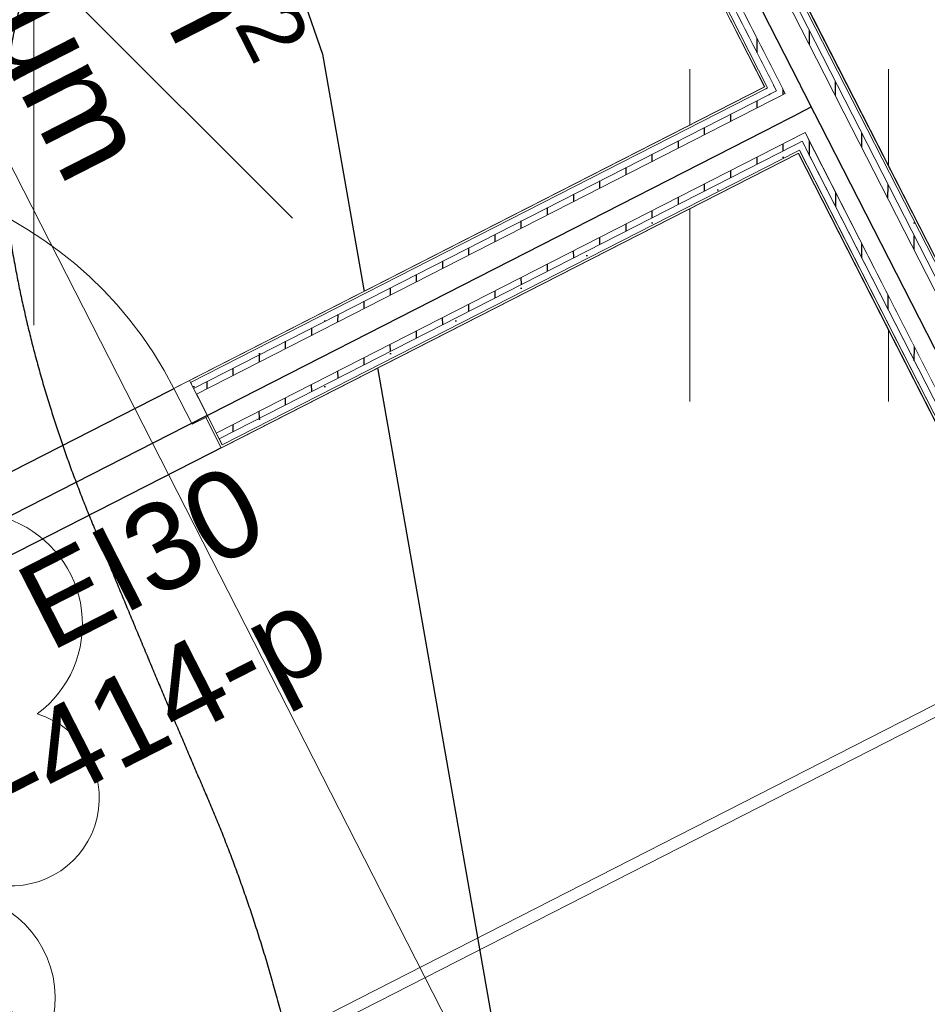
# Model space of a CAD drawing. Header units: metres. Extents: x 538891 to 1080079, y 6588829 to 13178720.
# Tile 663 of 1056: x 539891.15 to 539893.23, y 6589215.23 to 6589217.49. Entities that reach past the tile are written whole.
import ezdxf

# ---------------------------------------------------------------- set-up
doc = ezdxf.new("R2010")
doc.units = ezdxf.units.M
doc.header["$LTSCALE"] = 0.4
for name, pattern in [('DASHED', [52.916667, 26.458333, -26.458333]), ('Hidden Line', [48.902778, 35.277778, -13.625]), ('TEERADA', [11.25, 8.75, -2.5]), ('Triple Dashed', [92.604163, 66.145831, -26.458332])]:
    doc.linetypes.add(name, pattern=pattern)
for name, color, linetype in [('AR', 7, 'Continuous'), ('DENDRO', 7, 'Continuous'), ('GEO', 7, 'Continuous'), ('KINO_GRID', 7, 'Continuous'), ('KINO_TAIMESTIK', 7, 'Continuous')]:
    doc.layers.add(name, color=color, linetype=linetype)
doc.styles.add('Arial', font='arial.ttf')
pattern_1 = [(0, (0, 0), (0, 0.075), [1e-05, -0.07499])]
pattern_2 = [(90, (0, 0), (-0.06, 0), [])]

# ---------------------------------------------------------------- blocks, each defined once
blk = doc.blocks.new('LEHTP2')
at = {"color": 252, "linetype": 'Continuous', "lineweight": 9, "true_color": 0x888888}
for p, q in [((-0.17, 1.98), (-0.2, 2.05)), ((0.2, 1.97), (0.23, 2.05)), ((-1.23, 1.56), (-1.26, 1.64)), ((1.25, 1.54), (1.28, 1.62)), ((-0.88, 0.67), (0.01, 1.02)), ((0.01, 1.02), (0.89, 0.66)), ((0, 0), (-0.35, 0.88)), ((0, 0), (0.36, 0.88)), ((0.76, 0), (0, 0))]:
    blk.add_line(p, q, dxfattribs=at)
at = {"color": 252, "linetype": 'Continuous', "lineweight": 9, "true_color": 0x888888, "flags": 128}
blk.add_lwpolyline([(0.01, 2.01), (-0.03, 1.86), (-0.03, 1.82), (-0.01, 1.76), (0.03, 1.69), (0.04, 1.65), (0.01, 1.58), (-0.04, 1.48), (-0.05, 1.43), (-0.04, 1.4), (-0.02, 1.34), (0.05, 1.22), (0.06, 1.18), (0.05, 1.14), (0.02, 1.07), (0.01, 1.02)], dxfattribs=at)
at = {"color": 252, "linetype": 'Continuous', "lineweight": 9, "true_color": 0x888888}
for centre, radius, start, end in [((-1.1142, 2.8284), 0.5116, 350.4856, 111.5002), ((-1.1142, 2.8284), 0.5116, 111.5027, 232.5173), ((1.1577, 2.8109), 0.5116, 67.6168, 188.6314), ((1.1577, 2.8109), 0.5116, 306.5997, 67.6143), ((-0.4286, 2.3838), 0.4031, 305.1345, 116.705), ((0.4652, 2.3769), 0.4031, 62.412, 233.9825), ((-1.3124, 2.0356), 0.4031, 106.2979, 277.8684), ((1.3437, 2.0152), 0.4031, 261.2486, 72.8191), ((0.008, 1.5348), 0.475, 66.7655, 111.5015), ((-1.0526, 1.1169), 0.475, 111.5014, 291.5004), ((1.0697, 1.1006), 0.475, 247.6166, 67.6155)]:
    blk.add_arc(centre, radius, start, end, dxfattribs=at)
blk = doc.blocks.new('HEIN')
at = {"color": 7, "linetype": 'Continuous', "lineweight": 9}
for p, q in [((-0.4551, 0.7611), (-0.4551, -0.7611)), ((0.4551, 0.7611), (0.4551, -0.7611))]:
    blk.add_line(p, q, dxfattribs=at)

msp = doc.modelspace()

# ---------------------------------------------------------------- linework, layer by layer
at = {"layer": 'AR', "color": 250, "linetype": 'Continuous', "lineweight": 9, "true_color": 0x333333, "flags": 128}
msp.add_lwpolyline([(539893.5949, 6589194.9504), (539899.8386, 6589198.1372), (539891.2747, 6589214.9149), (539896.4144, 6589217.5383), (539894.0855, 6589222.1013), (539894.4239, 6589222.274), (539910.3228, 6589230.3888)], dxfattribs=at)
msp.add_lwpolyline([(539893.5949, 6589194.9504), (539899.8386, 6589198.1372), (539891.2747, 6589214.9149), (539896.4144, 6589217.5383), (539894.0855, 6589222.1013), (539894.4239, 6589222.274), (539910.3228, 6589230.3888)], dxfattribs=at)
msp.add_lwpolyline([(539893.5949, 6589194.9504), (539899.8386, 6589198.1372), (539891.2747, 6589214.9149), (539896.4144, 6589217.5383), (539894.0855, 6589222.1013), (539894.4239, 6589222.274), (539910.3228, 6589230.3888)], dxfattribs=at)
msp.add_lwpolyline([(539893.5949, 6589194.9504), (539899.8386, 6589198.1372), (539891.2747, 6589214.9149), (539896.4144, 6589217.5383), (539894.0855, 6589222.1013), (539894.4239, 6589222.274), (539910.3228, 6589230.3888)], dxfattribs=at)
msp.add_lwpolyline([(539893.5949, 6589194.9504), (539899.8386, 6589198.1372), (539891.2747, 6589214.9149), (539896.4144, 6589217.5383), (539894.0855, 6589222.1013), (539894.4239, 6589222.274), (539910.3228, 6589230.3888)], dxfattribs=at)
msp.add_lwpolyline([(539893.5949, 6589194.9504), (539899.8386, 6589198.1372), (539891.2747, 6589214.9149), (539896.4144, 6589217.5383), (539894.0855, 6589222.1013), (539894.4239, 6589222.274), (539910.3228, 6589230.3888)], dxfattribs=at)
at = {"layer": 'AR', "color": 253, "linetype": 'Continuous', "lineweight": 25, "true_color": 0xacaca6, "flags": 128}
for points in [[(539894.4417, 6589222.2424), (539891.3497, 6589220.6642), (539893.5455, 6589216.3622), (539896.6375, 6589217.9404)], [(539890.6309, 6589216.1994), (539892.8576, 6589217.3359), (539891.1983, 6589220.587), (539888.9716, 6589219.4504)], [(539892.3493, 6589212.8326), (539894.576, 6589213.9691), (539892.9349, 6589217.1845), (539890.7082, 6589216.048)]]:
    msp.add_lwpolyline(points, close=True, dxfattribs=at)
at = {"layer": 'AR', "color": 7, "linetype": 'Continuous', "lineweight": 9, "flags": 128}
for points in [[(539894.4417, 6589222.2424), (539891.3497, 6589220.6642), (539893.5455, 6589216.3622), (539896.6375, 6589217.9404)], [(539890.6309, 6589216.1994), (539892.8576, 6589217.3359), (539891.1983, 6589220.587), (539888.9716, 6589219.4504)], [(539892.3493, 6589212.8326), (539894.576, 6589213.9691), (539892.9349, 6589217.1845), (539890.7082, 6589216.048)]]:
    msp.add_lwpolyline(points, close=True, dxfattribs=at)
at = {"layer": 'AR', "color": 7, "linetype": 'Hidden Line', "lineweight": 9, "flags": 128}
msp.add_lwpolyline([(539891.2871, 6589214.8918), (539896.4264, 6589217.5149), (539894.0974, 6589222.0779), (539893.6342, 6589221.8415), (539888.9581, 6589219.4548)], close=True, dxfattribs=at)
at = {"layer": 'AR', "color": 7, "linetype": 'Continuous', "lineweight": 9}
msp.add_arc((539890.6849, 6589216.227), 0.92, 27.0398, 117.0398, dxfattribs=at)
at = {"layer": 'AR', "color": 254, "linetype": 'Continuous', "true_color": 0xe8e8e8}
msp.add_solid([(539891.905, 6589212.5946), (539890.1491, 6589216.0347), (539891.8889, 6589212.5864), (539890.1331, 6589216.0265)], dxfattribs=at)
at = {"layer": 'DENDRO', "color": 30, "linetype": 'Continuous', "lineweight": 25, "true_color": 0xff7f00}
msp.add_open_spline([(539885.6577, 6589211.3673), (539885.9587, 6589211.5998), (539887.0879, 6589212.0198), (539888.605, 6589212.4885), (539889.9731, 6589213.0137), (539891.3102, 6589213.7672), (539891.8744, 6589214.6436), (539891.7177, 6589215.3903), (539891.4434, 6589216.0274), (539891.1774, 6589216.6797), (539891.0775, 6589217.3225), (539891.2898, 6589217.9325), (539891.6083, 6589218.5323), (539891.7489, 6589219.1569), (539891.5335, 6589219.8105), (539891.0707, 6589220.4069), (539890.4607, 6589220.8621), (539889.8044, 6589221.0935), (539889.0576, 6589220.9883), (539888.3106, 6589220.2982), (539887.7505, 6589219.5517), (539887.208, 6589218.8186), (539886.4783, 6589217.8358), (539885.4818, 6589216.498), (539884.1518, 6589214.7322), (539882.6558, 6589212.7955), (539881.0985, 6589210.8481), (539879.0649, 6589208.3801), (539876.0944, 6589204.886), (539872.6307, 6589200.8975), (539869.6701, 6589197.4329), (539867.6909, 6589194.8749), (539866.2109, 6589192.7521), (539865.0379, 6589190.7976), (539864.2551, 6589189.3549), (539863.5464, 6589188.2627), (539862.6538, 6589187.3122), (539861.4517, 6589186.5971), (539860.1198, 6589186.0356), (539858.997, 6589185.454), (539858.4285, 6589184.6792), (539858.4518, 6589183.6679), (539858.8723, 6589182.475), (539859.5272, 6589181.142), (539860.2483, 6589179.7128), (539860.8674, 6589178.2304), (539861.2217, 6589176.7401), (539861.5753, 6589175.4365), (539862.2064, 6589174.6663), (539862.9609, 6589174.3966), (539863.6348, 6589174.2423), (539864.2806, 6589174.0573), (539864.918, 6589173.6609), (539865.3683, 6589172.6788), (539865.5592, 6589171.2345), (539865.7765, 6589169.7978), (539866.3959, 6589168.7176), (539867.6352, 6589168.2256), (539869.0218, 6589168.0582), (539870.3261, 6589168.0626), (539871.5879, 6589168.2084), (539873.1231, 6589168.5133), (539875.2126, 6589169.1649), (539877.5723, 6589170.1954), (539879.6716, 6589171.2913), (539881.2245, 6589172.1487), (539882.79, 6589173.0592), (539884.4462, 6589174.3385), (539885.3593, 6589175.663), (539885.8205, 6589177.2138), (539885.4269, 6589179.8588), (539884.1912, 6589182.7006), (539883.1434, 6589184.6065), (539882.0985, 6589186.3358), (539880.8619, 6589188.3679), (539880.4198, 6589189.9251), (539880.7902, 6589190.8015), (539881.5494, 6589191.3893), (539882.7447, 6589191.8227), (539884.1904, 6589191.9845), (539885.7179, 6589191.7691), (539887.143, 6589191.0433), (539888.3782, 6589189.868), (539889.4666, 6589188.5674), (539890.4385, 6589187.4406), (539891.3271, 6589186.7864), (539892.1601, 6589186.9284), (539892.9946, 6589188.0441), (539894.0871, 6589188.8946), (539895.2642, 6589189.5714), (539896.3286, 6589190.275), (539897.0597, 6589191.2074), (539897.414, 6589192.4428), (539897.7325, 6589193.5782), (539898.1184, 6589194.323), (539898.5738, 6589194.8471), (539899.1059, 6589195.3196), (539899.5477, 6589195.7995), (539899.733, 6589196.3483), (539899.5719, 6589196.9795), (539899.1657, 6589197.5865), (539898.605, 6589198.071), (539897.9861, 6589198.3235), (539897.3447, 6589198.3805), (539896.687, 6589198.3497), (539895.8577, 6589198.3256), (539894.7078, 6589198.5446), (539893.448, 6589199.106), (539892.2827, 6589199.8894), (539891.2518, 6589200.8076), (539890.3935, 6589201.7751), (539889.5969, 6589202.9265), (539889.0297, 6589204.2093), (539888.6237, 6589205.3397), (539888.2438, 6589206.3255), (539887.7355, 6589207.4324), (539887.0067, 6589208.7104), (539886.0604, 6589210.1578), (539885.6663, 6589211.1102), (539885.6577, 6589211.3673)], degree=2, dxfattribs=at)
at = {"layer": 'DENDRO', "color": 82, "linetype": 'Continuous', "lineweight": 25, "true_color": 0x33cc00}
msp.add_open_spline([(539891.31, 6589220.3459), (539891.2767, 6589220.3495), (539891.2434, 6589220.3531), (539890.621, 6589220.4123), (539889.2131, 6589220.0595), (539888.0855, 6589219.1915), (539887.029, 6589217.9399), (539886.5192, 6589216.121), (539886.4278, 6589214.1912), (539887.2897, 6589212.0718), (539888.5836, 6589210.8468), (539889.6835, 6589210.4126), (539890.6136, 6589210.2678), (539891.9488, 6589210.4755), (539893.0814, 6589211.1729), (539894.1987, 6589212.2369), (539894.8838, 6589213.9464), (539895.0867, 6589215.1959), (539895.02, 6589216.4446), (539894.5287, 6589218.163), (539893.2865, 6589219.6129), (539891.9952, 6589220.2584), (539891.3765, 6589220.3387), (539891.3432, 6589220.3423), (539891.31, 6589220.3459)], degree=2, knots=[0, 0, 0, 0.002801, 0.002801, 0.055138, 0.107474, 0.15981, 0.212147, 0.264483, 0.31682, 0.369156, 0.421492, 0.473829, 0.526165, 0.578501, 0.630838, 0.683174, 0.735511, 0.787847, 0.840183, 0.89252, 0.944856, 0.997192, 0.997192, 1, 1, 1], dxfattribs=at)
at = {"layer": 'GEO', "color": 8, "linetype": 'TEERADA', "lineweight": 25, "true_color": 0x7d7d7d, "flags": 128}
msp.add_lwpolyline([(539889.381, 6589222.311), (539890.973, 6589219.909), (539891.845, 6589217.411), (539892.532, 6589213.492)], dxfattribs=at)
at = {"layer": 'KINO_GRID', "color": 254, "linetype": 'Continuous', "true_color": 0xe6e6e6}
for points in [[(539893.0573, 6589195.1787), (539893.1463, 6589195.2242), (539878.3297, 6589224.0337), (539878.4187, 6589224.0791)], [(539896.2415, 6589196.8039), (539896.3306, 6589196.8494), (539882.8141, 6589223.1115), (539882.9031, 6589223.157)]]:
    msp.add_solid(points, dxfattribs=at)
at = {"layer": 'KINO_TAIMESTIK', "color": 140, "linetype": 'Continuous', "lineweight": 18, "true_color": 0x00bfff}
for p, q in [((539891.1837, 6589216.7902), (539891.1837, 6589218.4648)), ((539890.5916, 6589218.2195), (539891.7757, 6589217.0355))]:
    msp.add_line(p, q, dxfattribs=at)

# ---------------------------------------------------------------- block references
at = {"layer": 'GEO', "color": 8, "true_color": 0x7d7d7d, "xscale": 0.5, "yscale": 0.5, "zscale": 0.5}
for name, p in [('HEIN', (539892.9138, 6589216.996)), ('LEHTP2', (539890.46, 6589214.7))]:
    msp.add_blockref(name, p, dxfattribs=at)

# ---------------------------------------------------------------- texts
at = {"layer": 'AR', "color": 7, "char_height": 0.22, "attachment_point": 1, "rotation": 297.0398, "line_spacing_factor": 1.004016, "style": 'Arial'}
for s, insert in [('Generaatoriruum', (539890.4036, 6589219.2717)), ('\\A1;9,1{\\H0.9851x; } m{\\H0.9851x;\\H0.6667x;\\S2 ^ ;}', (539891.382, 6589218.3054))]:
    msp.add_mtext(s, dxfattribs=dict(at, insert=insert))

# ---------------------------------------------------------------- next in the draw order: wipeouts: each hides what was drawn before it
at = {"color": 255, "linetype": 'Continuous', "lineweight": 5}
for points in [[(539892.8712, 6589217.3204), (539892.8643, 6589217.3338), (539892.8599, 6589217.3315), (539892.8667, 6589217.3181)], [(539891.9335, 6589212.6091), (539890.1776, 6589216.0492), (539890.1491, 6589216.0347), (539891.905, 6589212.5946)]]:
    msp.add_wipeout(points, dxfattribs=at).dxf.layer = 'AR'

# ---------------------------------------------------------------- next in the draw order: hatches: boundary and pattern name
at = {"layer": 'AR', "linetype": 'Continuous', "lineweight": 25, "true_color": 0x848484}
h = msp.add_hatch(dxfattribs=at)
h.set_pattern_fill('GYPSUM_0001', color=252, style=0, pattern_type=2)
h.set_pattern_definition(pattern_1)
h.paths.add_polyline_path([(539892.8712, 6589217.3204), (539892.8643, 6589217.3338), (539892.8599, 6589217.3315), (539892.8667, 6589217.3181)])

# ---------------------------------------------------------------- next in the draw order: wipeouts: each hides what was drawn before it
at = {"color": 255, "linetype": 'Continuous', "lineweight": 5}
msp.add_wipeout([(539890.1776, 6589216.0492), (539891.9335, 6589212.6091), (539891.962, 6589212.6237), (539890.2061, 6589216.0638)], dxfattribs=at).dxf.layer = 'AR'

# ---------------------------------------------------------------- next in the draw order: wipeouts: each hides what was drawn before it
for points in [[(539892.878, 6589217.307), (539892.8712, 6589217.3204), (539892.8667, 6589217.3181), (539892.8735, 6589217.3048)], [(539891.9887, 6589212.6373), (539890.2328, 6589216.0774), (539890.2061, 6589216.0638), (539891.962, 6589212.6237)]]:
    msp.add_wipeout(points, dxfattribs=at).dxf.layer = 'AR'

# ---------------------------------------------------------------- next in the draw order: hatches: boundary and pattern name
at = {"layer": 'AR', "linetype": 'Continuous', "lineweight": 25, "true_color": 0x848484}
h = msp.add_hatch(dxfattribs=at)
h.set_pattern_fill('PLYWOOD_0001', color=252, style=0, pattern_type=2)
h.set_pattern_definition(pattern_2)
h.paths.add_polyline_path([(539892.878, 6589217.307), (539892.8712, 6589217.3204), (539892.8667, 6589217.3181), (539892.8735, 6589217.3048)])

# ---------------------------------------------------------------- next in the draw order: wipeouts: each hides what was drawn before it
at = {"color": 255, "linetype": 'Continuous', "lineweight": 5}
msp.add_wipeout([(539892.1668, 6589212.7282), (539890.411, 6589216.1683), (539890.2328, 6589216.0774), (539891.9887, 6589212.6373)], dxfattribs=at).dxf.layer = 'AR'

# ---------------------------------------------------------------- next in the draw order: wipeouts: each hides what was drawn before it
for points in [[(539892.9234, 6589217.218), (539892.878, 6589217.307), (539892.8735, 6589217.3048), (539892.919, 6589217.2157)], [(539890.6993, 6589216.0434), (539892.345, 6589212.8191), (539892.3539, 6589212.8237), (539890.7082, 6589216.048)]]:
    msp.add_wipeout(points, dxfattribs=at).dxf.layer = 'AR'

# ---------------------------------------------------------------- next in the draw order: linework, layer by layer
at = {"layer": 'AR', "color": 252, "linetype": 'Continuous', "true_color": 0x848484}
msp.add_solid([(539892.1668, 6589212.7282), (539892.345, 6589212.8191), (539890.411, 6589216.1683), (539890.5891, 6589216.2593)], dxfattribs=at)

# ---------------------------------------------------------------- next in the draw order: texts
at = {"layer": 'AR', "color": 1, "true_color": 0xff0000, "char_height": 0.2, "attachment_point": 1, "rotation": 27.0398, "line_spacing_factor": 1.004016, "style": 'Arial'}
for s, insert in [('EI30', (539891.1289, 6589216.2188)), ('SU-414-p', (539890.7169, 6589215.6556))]:
    msp.add_mtext(s, dxfattribs=dict(at, insert=insert))

# ---------------------------------------------------------------- next in the draw order: wipeouts: each hides what was drawn before it
at = {"color": 255, "linetype": 'Continuous', "lineweight": 5}
for points in [[(539892.8913, 6589217.3138), (539892.8845, 6589217.3272), (539892.8712, 6589217.3204), (539892.878, 6589217.307)], [(539892.9303, 6589217.2046), (539892.9234, 6589217.218), (539892.919, 6589217.2157), (539892.9258, 6589217.2023)]]:
    msp.add_wipeout(points, dxfattribs=at).dxf.layer = 'AR'

# ---------------------------------------------------------------- next in the draw order: hatches: boundary and pattern name
at = {"layer": 'AR', "linetype": 'Continuous', "lineweight": 25, "true_color": 0x848484}
h = msp.add_hatch(dxfattribs=at)
h.set_pattern_fill('PLYWOOD_0001', color=252, style=0, pattern_type=2)
h.set_pattern_definition(pattern_2)
h.paths.add_polyline_path([(539892.8913, 6589217.3138), (539892.8845, 6589217.3272), (539892.8712, 6589217.3204), (539892.878, 6589217.307)])
h = msp.add_hatch(dxfattribs=at)
h.set_pattern_fill('PLYWOOD_0001', color=252, style=0, pattern_type=2)
h.set_pattern_definition(pattern_2)
h.paths.add_polyline_path([(539892.9303, 6589217.2046), (539892.9234, 6589217.218), (539892.919, 6589217.2157), (539892.9258, 6589217.2023)])

# ---------------------------------------------------------------- next in the draw order: wipeouts: each hides what was drawn before it
at = {"color": 255, "linetype": 'Continuous', "lineweight": 5}
for points in [[(539891.5422, 6589216.6589), (539892.8599, 6589217.3315), (539892.8576, 6589217.3359), (539891.5399, 6589216.6634)], [(539892.9368, 6589217.2248), (539892.8913, 6589217.3138), (539892.878, 6589217.307), (539892.9234, 6589217.218)], [(539892.9371, 6589217.1912), (539892.9303, 6589217.2046), (539892.9258, 6589217.2023), (539892.9326, 6589217.189)]]:
    msp.add_wipeout(points, dxfattribs=at).dxf.layer = 'AR'

# ---------------------------------------------------------------- next in the draw order: hatches: boundary and pattern name
at = {"layer": 'AR', "linetype": 'Continuous', "lineweight": 25, "true_color": 0x848484}
h = msp.add_hatch(dxfattribs=at)
h.set_pattern_fill('GYPSUM_0001', color=252, style=0, pattern_type=2)
h.set_pattern_definition(pattern_1)
h.paths.add_polyline_path([(539892.9371, 6589217.1912), (539892.9303, 6589217.2046), (539892.9258, 6589217.2023), (539892.9326, 6589217.189)])

# ---------------------------------------------------------------- next in the draw order: wipeouts: each hides what was drawn before it
at = {"color": 255, "linetype": 'Continuous', "lineweight": 5}
msp.add_wipeout([(539892.8667, 6589217.3181), (539892.8599, 6589217.3315), (539891.5422, 6589216.6589), (539891.549, 6589216.6456)], dxfattribs=at).dxf.layer = 'AR'

# ---------------------------------------------------------------- next in the draw order: hatches: boundary and pattern name
at = {"layer": 'AR', "linetype": 'Continuous', "lineweight": 25, "true_color": 0x848484}
h = msp.add_hatch(dxfattribs=at)
h.set_pattern_fill('GYPSUM_0001', color=252, style=0, pattern_type=2)
h.set_pattern_definition(pattern_1)
h.paths.add_polyline_path([(539892.8667, 6589217.3181), (539892.8599, 6589217.3315), (539891.5422, 6589216.6589), (539891.549, 6589216.6456)])

# ---------------------------------------------------------------- next in the draw order: linework, layer by layer
at = {"layer": 'AR', "color": 7, "linetype": 'Continuous', "lineweight": 9}
msp.add_line((539892.8643, 6589217.3338), (539892.8599, 6589217.3315), dxfattribs=at)

# ---------------------------------------------------------------- next in the draw order: wipeouts: each hides what was drawn before it
at = {"color": 255, "linetype": 'Continuous', "lineweight": 5}
msp.add_wipeout([(539892.9436, 6589217.2114), (539892.9368, 6589217.2248), (539892.9234, 6589217.218), (539892.9303, 6589217.2046)], dxfattribs=at).dxf.layer = 'AR'

# ---------------------------------------------------------------- next in the draw order: hatches: boundary and pattern name
at = {"layer": 'AR', "linetype": 'Continuous', "lineweight": 25, "true_color": 0x848484}
h = msp.add_hatch(dxfattribs=at)
h.set_pattern_fill('PLYWOOD_0001', color=252, style=0, pattern_type=2)
h.set_pattern_definition(pattern_2)
h.paths.add_polyline_path([(539892.9436, 6589217.2114), (539892.9368, 6589217.2248), (539892.9234, 6589217.218), (539892.9303, 6589217.2046)])

# ---------------------------------------------------------------- next in the draw order: wipeouts: each hides what was drawn before it
at = {"color": 255, "linetype": 'Continuous', "lineweight": 5}
msp.add_wipeout([(539892.8735, 6589217.3048), (539892.8667, 6589217.3181), (539891.549, 6589216.6456), (539891.5558, 6589216.6322)], dxfattribs=at).dxf.layer = 'AR'

# ---------------------------------------------------------------- next in the draw order: hatches: boundary and pattern name
at = {"layer": 'AR', "linetype": 'Continuous', "lineweight": 25, "true_color": 0x848484}
h = msp.add_hatch(dxfattribs=at)
h.set_pattern_fill('PLYWOOD_0001', color=252, style=0, pattern_type=2)
h.set_pattern_definition(pattern_2)
h.paths.add_polyline_path([(539892.8735, 6589217.3048), (539892.8667, 6589217.3181), (539891.549, 6589216.6456), (539891.5558, 6589216.6322)])

# ---------------------------------------------------------------- next in the draw order: linework, layer by layer
at = {"layer": 'AR', "color": 7, "linetype": 'Continuous', "lineweight": 9}
for p, q in [((539892.8712, 6589217.3204), (539892.8667, 6589217.3181)), ((539891.5399, 6589216.6634), (539891.5422, 6589216.6589))]:
    msp.add_line(p, q, dxfattribs=at)

# ---------------------------------------------------------------- next in the draw order: wipeouts: each hides what was drawn before it
at = {"color": 255, "linetype": 'Continuous', "lineweight": 5}
msp.add_wipeout([(539892.9502, 6589217.2316), (539892.9047, 6589217.3207), (539892.8913, 6589217.3138), (539892.9368, 6589217.2248)], dxfattribs=at).dxf.layer = 'AR'

# ---------------------------------------------------------------- next in the draw order: linework, layer by layer
at = {"layer": 'AR', "color": 7, "linetype": 'Continuous', "lineweight": 9}
msp.add_line((539892.8845, 6589217.3272), (539892.8712, 6589217.3204), dxfattribs=at)

# ---------------------------------------------------------------- next in the draw order: wipeouts: each hides what was drawn before it
at = {"color": 255, "linetype": 'Continuous', "lineweight": 5}
msp.add_wipeout([(539892.9349, 6589217.1845), (539892.9326, 6589217.189), (539891.6149, 6589216.5164), (539891.6172, 6589216.512)], dxfattribs=at).dxf.layer = 'AR'

# ---------------------------------------------------------------- next in the draw order: wipeouts: each hides what was drawn before it
msp.add_wipeout([(539892.9326, 6589217.189), (539892.9258, 6589217.2023), (539891.6081, 6589216.5298), (539891.6149, 6589216.5164)], dxfattribs=at).dxf.layer = 'AR'

# ---------------------------------------------------------------- next in the draw order: hatches: boundary and pattern name
at = {"layer": 'AR', "linetype": 'Continuous', "lineweight": 25, "true_color": 0x848484}
h = msp.add_hatch(dxfattribs=at)
h.set_pattern_fill('GYPSUM_0001', color=252, style=0, pattern_type=2)
h.set_pattern_definition(pattern_1)
h.paths.add_polyline_path([(539892.9326, 6589217.189), (539892.9258, 6589217.2023), (539891.6081, 6589216.5298), (539891.6149, 6589216.5164)])

# ---------------------------------------------------------------- next in the draw order: wipeouts: each hides what was drawn before it
at = {"color": 255, "linetype": 'Continuous', "lineweight": 5}
msp.add_wipeout([(539892.9258, 6589217.2023), (539892.919, 6589217.2157), (539891.6013, 6589216.5431), (539891.6081, 6589216.5298)], dxfattribs=at).dxf.layer = 'AR'

# ---------------------------------------------------------------- next in the draw order: hatches: boundary and pattern name
at = {"layer": 'AR', "linetype": 'Continuous', "lineweight": 25, "true_color": 0x848484}
h = msp.add_hatch(dxfattribs=at)
h.set_pattern_fill('PLYWOOD_0001', color=252, style=0, pattern_type=2)
h.set_pattern_definition(pattern_2)
h.paths.add_polyline_path([(539892.9258, 6589217.2023), (539892.919, 6589217.2157), (539891.6013, 6589216.5431), (539891.6081, 6589216.5298)])

# ---------------------------------------------------------------- next in the draw order: linework, layer by layer
at = {"layer": 'AR', "color": 7, "linetype": 'Continuous', "lineweight": 9}
for p, q in [((539892.9368, 6589217.2248), (539892.9502, 6589217.2316)), ((539892.9326, 6589217.189), (539892.9371, 6589217.1912))]:
    msp.add_line(p, q, dxfattribs=at)

# ---------------------------------------------------------------- next in the draw order: wipeouts: each hides what was drawn before it
at = {"color": 255, "linetype": 'Continuous', "lineweight": 5}
msp.add_wipeout([(539892.919, 6589217.2157), (539892.8735, 6589217.3048), (539891.5558, 6589216.6322), (539891.5817, 6589216.5814), (539891.6013, 6589216.5431)], dxfattribs=at).dxf.layer = 'AR'

# ---------------------------------------------------------------- next in the draw order: linework, layer by layer
at = {"layer": 'AR', "color": 7, "linetype": 'Continuous', "lineweight": 9}
for p, q in [((539892.8576, 6589217.3359), (539891.5399, 6589216.6634)), ((539892.8599, 6589217.3315), (539891.5422, 6589216.6589)), ((539892.8667, 6589217.3181), (539891.549, 6589216.6456)), ((539892.8913, 6589217.3138), (539892.878, 6589217.307)), ((539892.9047, 6589217.3207), (539892.8913, 6589217.3138)), ((539892.8735, 6589217.3048), (539891.5558, 6589216.6322)), ((539892.878, 6589217.307), (539892.8735, 6589217.3048)), ((539892.9234, 6589217.218), (539892.9368, 6589217.2248)), ((539892.919, 6589217.2157), (539892.9234, 6589217.218)), ((539892.9258, 6589217.2023), (539892.9303, 6589217.2046)), ((539892.9303, 6589217.2046), (539892.9436, 6589217.2114)), ((539891.5422, 6589216.6589), (539891.549, 6589216.6456)), ((539891.549, 6589216.6456), (539891.5558, 6589216.6322))]:
    msp.add_line(p, q, dxfattribs=at)

# ---------------------------------------------------------------- next in the draw order: wipeouts: each hides what was drawn before it
at = {"color": 255, "linetype": 'Continuous', "lineweight": 5}
msp.add_wipeout([(539891.6172, 6589216.512), (539891.6149, 6589216.5164), (539891.5817, 6589216.5814), (539891.5773, 6589216.5792), (539891.6128, 6589216.5097)], dxfattribs=at).dxf.layer = 'AR'

# ---------------------------------------------------------------- next in the draw order: linework, layer by layer
at = {"layer": 'AR', "color": 7, "linetype": 'Continuous', "lineweight": 9}
for p, q in [((539891.6013, 6589216.5431), (539892.919, 6589217.2157)), ((539891.6081, 6589216.5298), (539892.9258, 6589217.2023)), ((539891.6149, 6589216.5164), (539892.9326, 6589217.189)), ((539891.6172, 6589216.512), (539892.9349, 6589217.1845)), ((539891.5558, 6589216.6322), (539891.5817, 6589216.5814)), ((539891.5817, 6589216.5814), (539891.5773, 6589216.5792)), ((539891.5773, 6589216.5792), (539891.6128, 6589216.5097)), ((539891.6149, 6589216.5164), (539891.5817, 6589216.5814)), ((539891.6172, 6589216.512), (539891.6128, 6589216.5097)), ((539891.6172, 6589216.512), (539891.6128, 6589216.5097))]:
    msp.add_line(p, q, dxfattribs=at)

# ---------------------------------------------------------------- next in the draw order: wipeouts: each hides what was drawn before it
at = {"color": 255, "linetype": 'Continuous', "lineweight": 5}
msp.add_wipeout([(539892.8621, 6589217.3382), (539891.2027, 6589220.5892), (539891.1983, 6589220.587), (539892.8576, 6589217.3359)], dxfattribs=at).dxf.layer = 'AR'

# ---------------------------------------------------------------- next in the draw order: wipeouts: each hides what was drawn before it
for points in [[(539892.8643, 6589217.3338), (539892.8621, 6589217.3382), (539892.8576, 6589217.3359), (539892.8599, 6589217.3315)], [(539892.9394, 6589217.1868), (539892.9371, 6589217.1912), (539892.9326, 6589217.189), (539892.9349, 6589217.1845)], [(539891.5817, 6589216.5814), (539891.5399, 6589216.6634), (539891.5043, 6589216.6452), (539891.5461, 6589216.5633)]]:
    msp.add_wipeout(points, dxfattribs=at).dxf.layer = 'AR'

# ---------------------------------------------------------------- next in the draw order: linework, layer by layer
at = {"layer": 'AR', "color": 7, "linetype": 'Continuous', "lineweight": 9}
for p, q in [((539891.5043, 6589216.6452), (539891.5399, 6589216.6634)), ((539891.5399, 6589216.6634), (539891.5817, 6589216.5814)), ((539891.5399, 6589216.6634), (539891.5422, 6589216.6589)), ((539891.5399, 6589216.6634), (539891.5422, 6589216.6589)), ((539891.5422, 6589216.6589), (539891.549, 6589216.6456)), ((539891.5422, 6589216.6589), (539891.549, 6589216.6456)), ((539891.5461, 6589216.5633), (539891.5043, 6589216.6452)), ((539891.549, 6589216.6456), (539891.5558, 6589216.6322)), ((539891.549, 6589216.6456), (539891.5558, 6589216.6322)), ((539891.5558, 6589216.6322), (539891.5817, 6589216.5814)), ((539891.5558, 6589216.6322), (539891.5817, 6589216.5814)), ((539891.5817, 6589216.5814), (539891.5461, 6589216.5633)), ((539891.5773, 6589216.5792), (539891.6128, 6589216.5097))]:
    msp.add_line(p, q, dxfattribs=at)

# ---------------------------------------------------------------- next in the draw order: wipeouts: each hides what was drawn before it
at = {"color": 255, "linetype": 'Continuous', "lineweight": 5}
for points in [[(539892.8777, 6589217.3406), (539891.2161, 6589220.596), (539891.2027, 6589220.5892), (539892.8643, 6589217.3338)], [(539892.9349, 6589217.1845), (539894.5806, 6589213.9602), (539894.585, 6589213.9625), (539892.9394, 6589217.1868)]]:
    msp.add_wipeout(points, dxfattribs=at).dxf.layer = 'AR'

# ---------------------------------------------------------------- next in the draw order: hatches: boundary and pattern name
at = {"layer": 'AR', "linetype": 'Continuous', "lineweight": 25, "true_color": 0x848484}
h = msp.add_hatch(dxfattribs=at)
h.set_pattern_fill('GYPSUM_0001', color=252, style=0, pattern_type=2)
h.set_pattern_definition(pattern_1)
h.paths.add_polyline_path([(539892.8777, 6589217.3406), (539891.2161, 6589220.596), (539891.2027, 6589220.5892), (539892.8643, 6589217.3338)])

# ---------------------------------------------------------------- next in the draw order: wipeouts: each hides what was drawn before it
at = {"color": 255, "linetype": 'Continuous', "lineweight": 5}
msp.add_wipeout([(539892.9504, 6589217.1981), (539892.9436, 6589217.2114), (539892.9303, 6589217.2046), (539892.9371, 6589217.1912)], dxfattribs=at).dxf.layer = 'AR'

# ---------------------------------------------------------------- next in the draw order: hatches: boundary and pattern name
at = {"layer": 'AR', "linetype": 'Continuous', "lineweight": 25, "true_color": 0x848484}
h = msp.add_hatch(dxfattribs=at)
h.set_pattern_fill('GYPSUM_0001', color=252, style=0, pattern_type=2)
h.set_pattern_definition(pattern_1)
h.paths.add_polyline_path([(539892.9504, 6589217.1981), (539892.9436, 6589217.2114), (539892.9303, 6589217.2046), (539892.9371, 6589217.1912)])

# ---------------------------------------------------------------- next in the draw order: wipeouts: each hides what was drawn before it
at = {"color": 255, "linetype": 'Continuous', "lineweight": 5}
msp.add_wipeout([(539892.8845, 6589217.3272), (539892.8777, 6589217.3406), (539892.8643, 6589217.3338), (539892.8712, 6589217.3204)], dxfattribs=at).dxf.layer = 'AR'

# ---------------------------------------------------------------- next in the draw order: hatches: boundary and pattern name
at = {"layer": 'AR', "linetype": 'Continuous', "lineweight": 25, "true_color": 0x848484}
h = msp.add_hatch(dxfattribs=at)
h.set_pattern_fill('GYPSUM_0001', color=252, style=0, pattern_type=2)
h.set_pattern_definition(pattern_1)
h.paths.add_polyline_path([(539892.8845, 6589217.3272), (539892.8777, 6589217.3406), (539892.8643, 6589217.3338), (539892.8712, 6589217.3204)])

# ---------------------------------------------------------------- next in the draw order: wipeouts: each hides what was drawn before it
at = {"color": 255, "linetype": 'Continuous', "lineweight": 5}
for points in [[(539892.957, 6589217.2182), (539892.9502, 6589217.2316), (539892.9368, 6589217.2248), (539892.9436, 6589217.2114)], [(539892.9371, 6589217.1912), (539894.585, 6589213.9625), (539894.5984, 6589213.9693), (539892.9504, 6589217.1981)]]:
    msp.add_wipeout(points, dxfattribs=at).dxf.layer = 'AR'

# ---------------------------------------------------------------- next in the draw order: hatches: boundary and pattern name
at = {"layer": 'AR', "linetype": 'Continuous', "lineweight": 25, "true_color": 0x848484}
h = msp.add_hatch(dxfattribs=at)
h.set_pattern_fill('PLYWOOD_0001', color=252, style=0, pattern_type=2)
h.set_pattern_definition(pattern_2)
h.paths.add_polyline_path([(539892.957, 6589217.2182), (539892.9502, 6589217.2316), (539892.9368, 6589217.2248), (539892.9436, 6589217.2114)])
h = msp.add_hatch(dxfattribs=at)
h.set_pattern_fill('GYPSUM_0001', color=252, style=0, pattern_type=2)
h.set_pattern_definition(pattern_1)
h.paths.add_polyline_path([(539892.9371, 6589217.1912), (539894.585, 6589213.9625), (539894.5984, 6589213.9693), (539892.9504, 6589217.1981)])

# ---------------------------------------------------------------- next in the draw order: wipeouts: each hides what was drawn before it
at = {"color": 255, "linetype": 'Continuous', "lineweight": 5}
msp.add_wipeout([(539892.8979, 6589217.334), (539891.2295, 6589220.6029), (539891.2161, 6589220.596), (539892.8845, 6589217.3272)], dxfattribs=at).dxf.layer = 'AR'

# ---------------------------------------------------------------- next in the draw order: hatches: boundary and pattern name
at = {"layer": 'AR', "linetype": 'Continuous', "lineweight": 25, "true_color": 0x848484}
h = msp.add_hatch(dxfattribs=at)
h.set_pattern_fill('PLYWOOD_0001', color=252, style=0, pattern_type=2)
h.set_pattern_definition(pattern_2)
h.paths.add_polyline_path([(539892.8979, 6589217.334), (539891.2295, 6589220.6029), (539891.2161, 6589220.596), (539892.8845, 6589217.3272)])

# ---------------------------------------------------------------- next in the draw order: wipeouts: each hides what was drawn before it
at = {"color": 255, "linetype": 'Continuous', "lineweight": 5}
msp.add_wipeout([(539892.9436, 6589217.2114), (539894.5984, 6589213.9693), (539894.6118, 6589213.9761), (539892.957, 6589217.2182)], dxfattribs=at).dxf.layer = 'AR'

# ---------------------------------------------------------------- next in the draw order: hatches: boundary and pattern name
at = {"layer": 'AR', "linetype": 'Continuous', "lineweight": 25, "true_color": 0x848484}
h = msp.add_hatch(dxfattribs=at)
h.set_pattern_fill('PLYWOOD_0001', color=252, style=0, pattern_type=2)
h.set_pattern_definition(pattern_2)
h.paths.add_polyline_path([(539892.9436, 6589217.2114), (539894.5984, 6589213.9693), (539894.6118, 6589213.9761), (539892.957, 6589217.2182)])

# ---------------------------------------------------------------- next in the draw order: wipeouts: each hides what was drawn before it
at = {"color": 255, "linetype": 'Continuous', "lineweight": 5}
msp.add_wipeout([(539892.9047, 6589217.3207), (539892.8979, 6589217.334), (539892.8845, 6589217.3272), (539892.8913, 6589217.3138)], dxfattribs=at).dxf.layer = 'AR'

# ---------------------------------------------------------------- next in the draw order: hatches: boundary and pattern name
at = {"layer": 'AR', "linetype": 'Continuous', "lineweight": 25, "true_color": 0x848484}
h = msp.add_hatch(dxfattribs=at)
h.set_pattern_fill('PLYWOOD_0001', color=252, style=0, pattern_type=2)
h.set_pattern_definition(pattern_2)
h.paths.add_polyline_path([(539892.9047, 6589217.3207), (539892.8979, 6589217.334), (539892.8845, 6589217.3272), (539892.8913, 6589217.3138)])

# ---------------------------------------------------------------- next in the draw order: wipeouts: each hides what was drawn before it
at = {"color": 255, "linetype": 'Continuous', "lineweight": 5}
msp.add_wipeout([(539893.5455, 6589216.3622), (539891.3497, 6589220.6642), (539891.3453, 6589220.662), (539893.541, 6589216.3599)], dxfattribs=at).dxf.layer = 'AR'

# ---------------------------------------------------------------- next in the draw order: wipeouts: each hides what was drawn before it
msp.add_wipeout([(539893.5433, 6589216.3555), (539891.3453, 6589220.662), (539891.3319, 6589220.6551), (539893.5299, 6589216.3487)], dxfattribs=at).dxf.layer = 'AR'

# ---------------------------------------------------------------- next in the draw order: hatches: boundary and pattern name
at = {"layer": 'AR', "linetype": 'Continuous', "lineweight": 25, "true_color": 0x848484}
h = msp.add_hatch(dxfattribs=at)
h.set_pattern_fill('GYPSUM_0001', color=252, style=0, pattern_type=2)
h.set_pattern_definition(pattern_1)
h.paths.add_polyline_path([(539893.5433, 6589216.3555), (539891.3453, 6589220.662), (539891.3319, 6589220.6551), (539893.5299, 6589216.3487)])

# ---------------------------------------------------------------- next in the draw order: wipeouts: each hides what was drawn before it
at = {"color": 255, "linetype": 'Continuous', "lineweight": 5}
msp.add_wipeout([(539893.5368, 6589216.3353), (539891.3319, 6589220.6551), (539891.3185, 6589220.6483), (539893.5234, 6589216.3285)], dxfattribs=at).dxf.layer = 'AR'

# ---------------------------------------------------------------- next in the draw order: hatches: boundary and pattern name
at = {"layer": 'AR', "linetype": 'Continuous', "lineweight": 25, "true_color": 0x848484}
h = msp.add_hatch(dxfattribs=at)
h.set_pattern_fill('PLYWOOD_0001', color=252, style=0, pattern_type=2)
h.set_pattern_definition(pattern_2)
h.paths.add_polyline_path([(539893.5368, 6589216.3353), (539891.3319, 6589220.6551), (539891.3185, 6589220.6483), (539893.5234, 6589216.3285)])

# ---------------------------------------------------------------- next in the draw order: linework, layer by layer
at = {"layer": 'AR', "color": 7, "linetype": 'Continuous', "lineweight": 9}
msp.add_line((539892.9326, 6589217.189), (539892.9371, 6589217.1912), dxfattribs=at)

# ---------------------------------------------------------------- next in the draw order: wipeouts: each hides what was drawn before it
at = {"color": 255, "linetype": 'Continuous', "lineweight": 5}
msp.add_wipeout([(539892.9938, 6589217.3661), (539891.3185, 6589220.6483), (539891.2295, 6589220.6029), (539892.9047, 6589217.3207)], dxfattribs=at).dxf.layer = 'AR'

# ---------------------------------------------------------------- next in the draw order: linework, layer by layer
at = {"layer": 'AR', "color": 7, "linetype": 'Continuous', "lineweight": 9}
for p, q in [((539891.1983, 6589220.587), (539892.8576, 6589217.3359)), ((539891.2027, 6589220.5892), (539892.8643, 6589217.3338)), ((539891.2161, 6589220.596), (539892.8845, 6589217.3272)), ((539892.8643, 6589217.3338), (539892.8599, 6589217.3315)), ((539892.8845, 6589217.3272), (539892.8712, 6589217.3204))]:
    msp.add_line(p, q, dxfattribs=at)

# ---------------------------------------------------------------- next in the draw order: wipeouts: each hides what was drawn before it
at = {"color": 255, "linetype": 'Continuous', "lineweight": 5}
msp.add_wipeout([(539893.0392, 6589217.2771), (539892.9938, 6589217.3661), (539892.9047, 6589217.3207), (539892.9502, 6589217.2316)], dxfattribs=at).dxf.layer = 'AR'

# ---------------------------------------------------------------- next in the draw order: linework, layer by layer
at = {"layer": 'AR', "color": 7, "linetype": 'Continuous', "lineweight": 9}
for p, q in [((539892.9938, 6589217.3661), (539891.3185, 6589220.6483)), ((539891.2295, 6589220.6029), (539892.9047, 6589217.3207)), ((539892.9047, 6589217.3207), (539892.8913, 6589217.3138))]:
    msp.add_line(p, q, dxfattribs=at)

# ---------------------------------------------------------------- next in the draw order: wipeouts: each hides what was drawn before it
at = {"color": 255, "linetype": 'Continuous', "lineweight": 5}
msp.add_wipeout([(539893.5302, 6589216.3151), (539893.0392, 6589217.2771), (539892.9502, 6589217.2316), (539893.4411, 6589216.2697)], dxfattribs=at).dxf.layer = 'AR'

# ---------------------------------------------------------------- next in the draw order: linework, layer by layer
at = {"layer": 'AR', "color": 7, "linetype": 'Continuous', "lineweight": 9}
for p, q in [((539893.5368, 6589216.3353), (539891.3319, 6589220.6551)), ((539893.5433, 6589216.3555), (539891.3453, 6589220.662)), ((539893.5455, 6589216.3622), (539891.3497, 6589220.6642)), ((539893.0392, 6589217.2771), (539892.9938, 6589217.3661)), ((539893.5302, 6589216.3151), (539893.0392, 6589217.2771)), ((539892.9368, 6589217.2248), (539892.9502, 6589217.2316)), ((539892.9502, 6589217.2316), (539893.4411, 6589216.2697)), ((539892.9303, 6589217.2046), (539892.9436, 6589217.2114)), ((539892.9436, 6589217.2114), (539894.5984, 6589213.9693)), ((539892.9349, 6589217.1845), (539894.5806, 6589213.9602)), ((539892.9371, 6589217.1912), (539894.585, 6589213.9625))]:
    msp.add_line(p, q, dxfattribs=at)

# ---------------------------------------------------------------- next in the draw order: wipeouts: each hides what was drawn before it
at = {"color": 255, "linetype": 'Continuous', "lineweight": 5}
msp.add_wipeout([(539889.5984, 6589217.2478), (539892.2082, 6589212.1346), (539892.2171, 6589212.1391), (539889.6073, 6589217.2524)], dxfattribs=at).dxf.layer = 'AR'

# ---------------------------------------------------------------- next in the draw order: wipeouts: each hides what was drawn before it
msp.add_wipeout([(539889.6073, 6589217.2524), (539892.2171, 6589212.1391), (539892.3507, 6589212.2073), (539889.7409, 6589217.3206)], dxfattribs=at).dxf.layer = 'AR'

# ---------------------------------------------------------------- next in the draw order: wipeouts: each hides what was drawn before it
msp.add_wipeout([(539889.7409, 6589217.3206), (539892.3507, 6589212.2073), (539892.4131, 6589212.2391), (539889.8033, 6589217.3524)], dxfattribs=at).dxf.layer = 'AR'

# ---------------------------------------------------------------- next in the draw order: wipeouts: each hides what was drawn before it
msp.add_wipeout([(539889.8033, 6589217.3524), (539892.4131, 6589212.2391), (539892.4158, 6589212.2405), (539889.8059, 6589217.3538)], dxfattribs=at).dxf.layer = 'AR'

# ---------------------------------------------------------------- next in the draw order: wipeouts: each hides what was drawn before it
msp.add_wipeout([(539892.6028, 6589212.336), (539889.993, 6589217.4492), (539889.9841, 6589217.4447), (539892.5939, 6589212.3314)], dxfattribs=at).dxf.layer = 'AR'

# ---------------------------------------------------------------- next in the draw order: wipeouts: each hides what was drawn before it
msp.add_wipeout([(539889.8059, 6589217.3538), (539892.4158, 6589212.2405), (539892.5939, 6589212.3314), (539889.9841, 6589217.4447)], dxfattribs=at).dxf.layer = 'AR'

# ---------------------------------------------------------------- next in the draw order: linework, layer by layer
at = {"layer": 'AR', "color": 251, "linetype": 'Triple Dashed', "lineweight": 9, "true_color": 0x575757}
msp.add_line((539918.7007, 6589163.1395), (539877.8559, 6589243.1645), dxfattribs=at)
at = {"layer": 'AR', "color": 1, "linetype": 'DASHED', "lineweight": 25, "true_color": 0xff0000}
for p, q in [((539894.697, 6589213.8961), (539890.1479, 6589222.8089)), ((539892.9647, 6589217.2901), (539888.8468, 6589215.1883))]:
    msp.add_line(p, q, dxfattribs=at)

doc.saveas('drawing.dxf')
